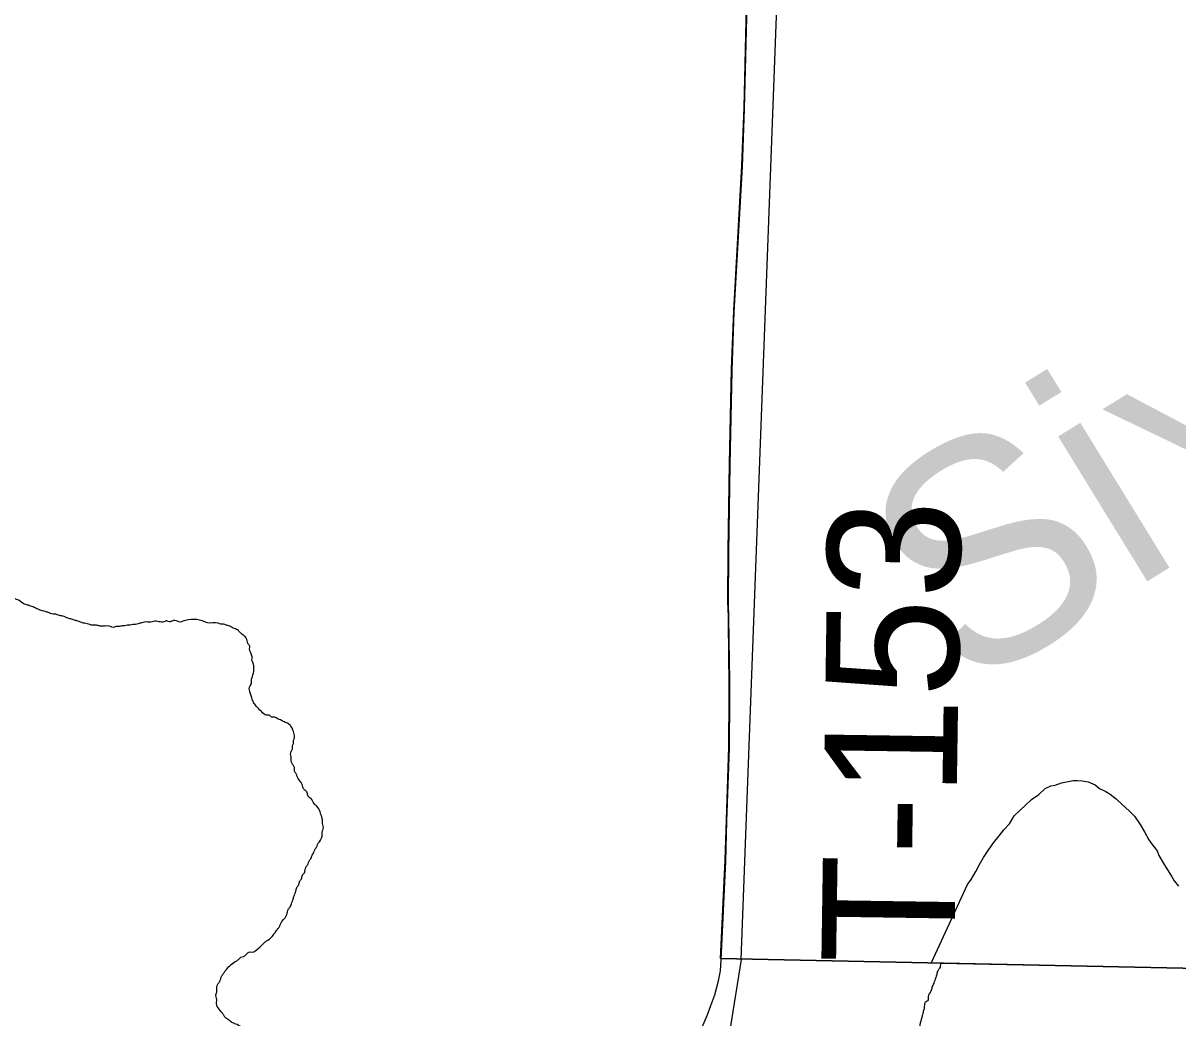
# Model space of a CAD drawing. Extents: x -483 to 680, y 0 to 440.
# Drawn here: x 59.29 to 83.98, y 127.07 to 148.34 of the extents above; entities that cross this region are included whole.
import ezdxf

# ---------------------------------------------------------------- set-up
doc = ezdxf.new("R2010")
doc.units = 0
for name, color, linetype in [('GM_X_Major_River', 7, 'Continuous'), ('GM_X_Minor_Lake', 7, 'Continuous'), ('GM_X_Minor_River', 7, 'Continuous'), ('GM_X_Minor_River_Text', 7, 'Continuous'), ('GM_X_Township_Road', 7, 'Continuous'), ('GM_X_Township_Road_Text', 7, 'Continuous'), ('SH_Cut_Line', 7, 'Continuous')]:
    doc.layers.add(name, color=color, linetype=linetype)

msp = doc.modelspace()

# ---------------------------------------------------------------- linework, layer by layer
at = {"layer": 'GM_X_Major_River'}
msp.add_line((101.377, 127.776), (78.903, 128.229), dxfattribs=at)
msp.add_lwpolyline([(78.707, 128.249), (79.475, 129.916), (79.555, 130.028), (79.655, 130.196), (79.736, 130.345), (79.817, 130.495), (79.917, 130.644), (80.037, 130.811), (80.156, 130.959), (80.255, 131.089), (80.374, 131.218), (80.474, 131.386), (80.612, 131.515), (80.71, 131.606), (80.847, 131.735), (81.003, 131.844), (81.14, 131.973), (81.256, 132.026), (81.352, 132.042), (81.487, 132.094), (81.736, 132.143), (81.831, 132.14), (81.926, 132.137), (82.059, 132.113), (82.209, 132.051), (82.302, 131.972), (82.433, 131.911), (82.527, 131.851), (82.657, 131.751), (82.786, 131.633), (82.934, 131.495), (83.045, 131.377), (83.172, 131.202), (83.262, 131.046), (83.352, 130.872), (83.425, 130.775), (83.535, 130.638), (83.57, 130.542), (83.66, 130.386), (83.751, 130.231), (83.841, 130.095), (83.895, 129.998), (83.987, 129.881)], dxfattribs=at)
msp.add_spline([(78.903, 128.229), (78.881, 128.128), (78.841, 128.072), (78.82, 127.996), (78.779, 127.864), (78.758, 127.808), (78.718, 127.714), (78.697, 127.638), (78.637, 127.526), (78.635, 127.45), (78.577, 127.395), (78.556, 127.338), (78.554, 127.281), (78.534, 127.206), (78.512, 127.111), (78.47, 126.96), (78.446, 126.771), (78.425, 126.695), (78.403, 126.582), (78.402, 126.506), (78.378, 126.335), (78.367, 125.917), (78.363, 125.765), (78.38, 125.689), (78.378, 125.594), (78.411, 125.403), (78.41, 125.346), (78.426, 125.25), (78.462, 125.173), (78.497, 125.058), (78.533, 124.962), (78.55, 124.905), (78.586, 124.828), (78.642, 124.769), (78.678, 124.711), (78.696, 124.654), (78.732, 124.577), (78.805, 124.46), (78.84, 124.345), (78.837, 124.231), (78.815, 124.118), (78.812, 124.004), (78.792, 123.948), (78.788, 123.815), (78.805, 123.738), (78.823, 123.681), (78.84, 123.623), (78.857, 123.547), (78.875, 123.489), (79.094, 123.141), (79.15, 123.101), (79.205, 123.024), (79.261, 122.984), (79.335, 122.906), (79.429, 122.846), (79.484, 122.788), (79.54, 122.748), (79.597, 122.728), (79.653, 122.688), (79.709, 122.668), (79.821, 122.57), (79.933, 122.49), (79.988, 122.432), (80.1, 122.353), (80.267, 122.177), (80.322, 122.1), (80.378, 122.06), (80.433, 121.983), (80.507, 121.923), (80.787, 121.726), (80.9, 121.684), (80.956, 121.645), (81.107, 121.603), (81.182, 121.563), (81.258, 121.542), (81.313, 121.483), (81.367, 121.367), (81.404, 121.31), (81.439, 121.194), (81.475, 121.136), (81.455, 121.08)], degree=3, dxfattribs=at)
at = {"layer": 'GM_X_Minor_Lake'}
msp.add_lwpolyline([(78.707, 128.249), (79.475, 129.916), (79.555, 130.028), (79.655, 130.196), (79.736, 130.345), (79.817, 130.495), (79.917, 130.644), (80.037, 130.811), (80.156, 130.959), (80.255, 131.089), (80.374, 131.218), (80.474, 131.386), (80.612, 131.515), (80.71, 131.606), (80.847, 131.735), (81.003, 131.844), (81.14, 131.973), (81.256, 132.026), (81.352, 132.042), (81.487, 132.094), (81.736, 132.143), (81.831, 132.14), (81.926, 132.137), (82.059, 132.113), (82.209, 132.051), (82.302, 131.972), (82.433, 131.911), (82.527, 131.851), (82.657, 131.751), (82.786, 131.633), (82.934, 131.495), (83.045, 131.377), (83.172, 131.202), (83.262, 131.046), (83.352, 130.872), (83.425, 130.775), (83.535, 130.638), (83.57, 130.542), (83.66, 130.386), (83.751, 130.231), (83.841, 130.095), (83.895, 129.998), (83.987, 129.881)], dxfattribs=at)
for points in [[(59.294, 135.926), (59.182, 136.005), (59.126, 136.026), (59.07, 136.084), (58.995, 136.105), (58.884, 136.222), (58.848, 136.299), (58.738, 136.473), (58.721, 136.531), (58.665, 136.59), (58.648, 136.666), (58.651, 136.78), (58.616, 136.895), (58.617, 136.952), (58.505, 137.031), (58.449, 137.052), (58.393, 137.091), (58.317, 137.112), (58.204, 137.153), (58.149, 137.212), (58.073, 137.233), (58.018, 137.311), (57.909, 137.485), (57.91, 137.542), (57.875, 137.657), (57.877, 137.733), (57.898, 137.789), (57.899, 137.846), (57.92, 137.903), (57.924, 138.074), (57.906, 138.131), (57.91, 138.264), (57.892, 138.322), (57.856, 138.399), (57.839, 138.456), (57.802, 138.514), (57.636, 138.69), (57.581, 138.767), (57.506, 138.808), (57.469, 138.866), (57.357, 138.945), (57.283, 139.023), (57.171, 139.102), (57.002, 139.164), (56.945, 139.165), (56.888, 139.186), (56.774, 139.189), (56.718, 139.228), (56.642, 139.23), (56.586, 139.251), (56.529, 139.253), (56.472, 139.273), (56.415, 139.275), (56.359, 139.295), (56.131, 139.301), (56.074, 139.322), (56.017, 139.304), (55.96, 139.325), (55.903, 139.327), (55.79, 139.368), (55.734, 139.388), (55.677, 139.409), (55.622, 139.467), (55.565, 139.488), (55.509, 139.528), (55.453, 139.548), (55.397, 139.607), (55.341, 139.646), (55.286, 139.705), (55.229, 139.725), (55.173, 139.765), (55.117, 139.785), (55.005, 139.864), (54.948, 139.885), (54.892, 139.906), (54.835, 139.926), (54.779, 139.966), (54.723, 139.986), (54.666, 139.988), (54.61, 140.027), (54.553, 140.029), (54.44, 140.07), (54.345, 140.092), (54.174, 140.096), (54.117, 140.079), (54.06, 140.08), (53.927, 140.084), (53.851, 140.067), (53.68, 140.072), (53.603, 140.055), (53.546, 140.056), (53.489, 140.039), (53.375, 140.042), (53.317, 140.025), (53.261, 140.045), (53.185, 140.047), (53.128, 140.068)], [(65.312, 131.94), (65.276, 131.998), (65.258, 132.056), (65.149, 132.23), (65.131, 132.287), (65.094, 132.345), (65.096, 132.421), (65.06, 132.479), (65.025, 132.594), (65.026, 132.651), (65.009, 132.709), (65.05, 132.822), (65.051, 132.879), (65.072, 132.935), (65.073, 132.992), (65.094, 133.049), (65.095, 133.106), (65.06, 133.221), (65.024, 133.298), (64.968, 133.356), (64.874, 133.397), (64.799, 133.437), (64.743, 133.458), (64.668, 133.498), (64.611, 133.499), (64.555, 133.539), (64.498, 133.54), (64.386, 133.619), (64.275, 133.736), (64.22, 133.814), (64.184, 133.91), (64.132, 134.083), (64.133, 134.14), (64.173, 134.215), (64.175, 134.291), (64.196, 134.366), (64.204, 134.67), (64.186, 134.728), (64.188, 134.785), (64.135, 134.957), (64.137, 135.014), (64.1, 135.072), (64.065, 135.187), (64.01, 135.246), (63.935, 135.305), (63.88, 135.363), (63.786, 135.404), (63.711, 135.444), (63.635, 135.465), (63.579, 135.486), (63.522, 135.487), (63.465, 135.508), (63.237, 135.514), (63.181, 135.535), (62.706, 135.547), (62.648, 135.53), (62.592, 135.551), (62.478, 135.554), (62.42, 135.536), (62.364, 135.557), (62.306, 135.539), (62.079, 135.546), (62.021, 135.528), (61.888, 135.532), (61.831, 135.514), (61.754, 135.497), (61.697, 135.48), (61.64, 135.482), (61.582, 135.464), (61.525, 135.466), (61.468, 135.448), (61.411, 135.45), (61.334, 135.433), (61.277, 135.435), (61.22, 135.417), (61.163, 135.438), (60.936, 135.444), (60.86, 135.465), (60.803, 135.466), (60.746, 135.468), (60.69, 135.489), (60.576, 135.511), (60.463, 135.552), (60.388, 135.573), (60.331, 135.593), (60.256, 135.614), (60.143, 135.656), (60.048, 135.677), (59.992, 135.698), (59.935, 135.699), (59.822, 135.74), (59.746, 135.761), (59.577, 135.823), (59.483, 135.864), (59.426, 135.884), (59.351, 135.905), (59.294, 135.926)], [(66.797, 126.12), (66.741, 126.16), (66.647, 126.219), (66.573, 126.278), (66.499, 126.356), (66.424, 126.396), (66.369, 126.474), (66.201, 126.592), (66.145, 126.651), (66.089, 126.691), (65.863, 126.773), (65.749, 126.776), (65.674, 126.797), (65.616, 126.78), (65.559, 126.781), (65.199, 126.791), (65.122, 126.774), (64.875, 126.781), (64.78, 126.764), (64.59, 126.77), (64.419, 126.774), (64.362, 126.795), (64.229, 126.799), (64.06, 126.86), (63.984, 126.862), (63.871, 126.922), (63.815, 126.943), (63.74, 126.983), (63.665, 127.042), (63.609, 127.082), (63.573, 127.14), (63.427, 127.372), (63.43, 127.486), (63.412, 127.543), (63.433, 127.619), (63.436, 127.733), (63.456, 127.789), (63.496, 127.845), (63.537, 127.958), (63.576, 128.014), (63.616, 128.07), (63.83, 128.273), (63.888, 128.31), (63.946, 128.365), (64.004, 128.383), (64.062, 128.419), (64.12, 128.475), (64.177, 128.473), (64.351, 128.582), (64.41, 128.638), (64.468, 128.693), (64.526, 128.73), (64.643, 128.84), (64.682, 128.896), (64.741, 128.971), (64.781, 129.027), (64.801, 129.083), (64.92, 129.251), (64.94, 129.308), (64.961, 129.383), (65.001, 129.439), (65.041, 129.533), (65.061, 129.59), (65.082, 129.665), (65.123, 129.778), (65.144, 129.853), (65.184, 129.909), (65.205, 129.985), (65.244, 130.041), (65.265, 130.116), (65.305, 130.172), (65.326, 130.248), (65.346, 130.304), (65.386, 130.36), (65.406, 130.417), (65.445, 130.472), (65.466, 130.529), (65.506, 130.604), (65.526, 130.66), (65.566, 130.716), (65.586, 130.773), (65.626, 130.829), (65.687, 130.998), (65.688, 131.055), (65.709, 131.112), (65.71, 131.169), (65.693, 131.226), (65.694, 131.283), (65.677, 131.36), (65.66, 131.417), (65.642, 131.475), (65.569, 131.591), (65.514, 131.649), (65.441, 131.765), (65.385, 131.805), (65.368, 131.882), (65.312, 131.94)]]:
    msp.add_spline(points, degree=3, dxfattribs=at)
at = {"layer": 'GM_X_Minor_River'}
for points in [[(74.642, 128.314), (75.587, 153.634), (193.508, 266.565)], [(74.642, 128.314), (74.407, 126.846)]]:
    msp.add_lwpolyline(points, dxfattribs=at)
at = {"layer": 'GM_X_Township_Road'}
for points in [[(74.213, 128.308), (74.313, 130.414), (74.338, 131.271), (74.392, 132.825), (74.399, 133.914), (74.396, 134.301), (74.392, 134.692), (74.378, 135.625), (74.37, 135.936), (74.375, 137.025), (74.407, 138.891), (74.448, 140.914), (74.494, 142.158), (74.669, 145.265), (74.715, 146.509), (74.783, 149.308), (74.825, 150.241), (74.874, 150.861), (74.99, 151.787), (75.057, 152.406), (75.089, 153.027), (75.09, 153.079)], [(73.42, 125.98), (73.918, 127.12), (73.995, 127.331), (74.078, 127.558), (74.16, 127.858), (74.197, 128.073), (74.213, 128.308)]]:
    msp.add_lwpolyline(points, dxfattribs=at)
at = {"layer": 'SH_Cut_Line'}
for points in [[(116.783, 127.448), (74.201, 128.335), (74.301, 130.441), (74.326, 131.299), (74.38, 132.853), (74.387, 133.942), (74.384, 134.328), (74.381, 134.719), (74.367, 135.653), (74.358, 135.963), (74.363, 137.052), (74.395, 138.919), (74.436, 140.942), (74.482, 142.185), (74.657, 145.292), (74.704, 146.536), (74.771, 149.336)], [(74.771, 149.336), (74.704, 146.536), (74.657, 145.292), (74.482, 142.185), (74.436, 140.942), (74.395, 138.919), (74.363, 137.052), (74.358, 135.963), (74.367, 135.653), (74.381, 134.719), (74.384, 134.328), (74.387, 133.942), (74.38, 132.853), (74.326, 131.299), (74.301, 130.441), (74.201, 128.335), (116.783, 127.448)]]:
    msp.add_lwpolyline(points, dxfattribs=at)

# ---------------------------------------------------------------- texts
at = {"layer": 'GM_X_Minor_River_Text'}
msp.add_text('Sixmile', height=4.737, rotation=31.5641, dxfattribs=at).set_placement((79.359, 133.968))
at = {"layer": 'GM_X_Township_Road_Text'}
msp.add_text('T-153', height=2.8409, rotation=89.1554, dxfattribs=at).set_placement((79.195, 128.208))

doc.saveas('drawing.dxf')
